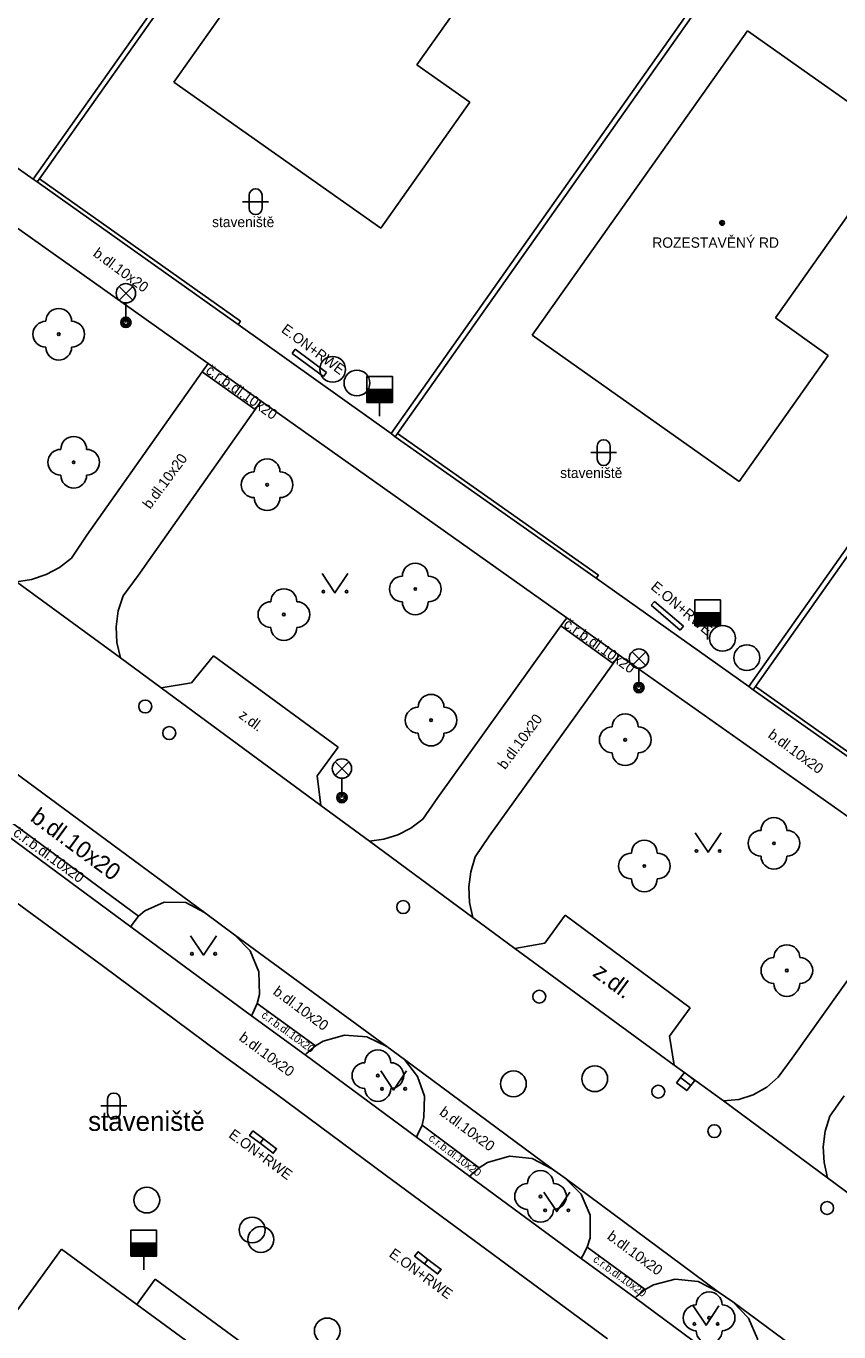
# Model space of a CAD drawing. Extents: x -598233 to -596890, y -1157848 to -1156431.
# Drawn here: x -597559.2 to -597527.7, y -1156801.6 to -1156751 of the extents above; entities that cross this region are included whole.
import ezdxf

# ---------------------------------------------------------------- set-up
doc = ezdxf.new("R2010")
doc.units = 0
for name, color, linetype in [('Level 10', 7, 'Continuous'), ('Level 11', 7, 'Continuous'), ('Level 22', 7, 'Continuous'), ('Level 24', 7, 'Continuous'), ('Level 26', 7, 'Continuous'), ('Level 27', 7, 'Continuous'), ('Level 28', 7, 'Continuous'), ('Level 33', 7, 'Continuous'), ('Level 36', 7, 'Continuous'), ('Level 39', 7, 'Continuous'), ('Level 40', 7, 'Continuous'), ('Level 41', 7, 'Continuous'), ('Level 42', 7, 'Continuous'), ('Level 5', 7, 'Continuous'), ('Level 7', 7, 'Continuous')]:
    doc.layers.add(name, color=color, linetype=linetype)

msp = doc.modelspace()

# ---------------------------------------------------------------- linework, layer by layer
at = {"layer": 'Level 10'}
for points in [[(-597559.52, -1156772.57), (-597555.5, -1156775.52)], [(-597555.5, -1156775.52), (-597553.92, -1156776.68)], [(-597552.75, -1156776.48), (-597551.89, -1156775.44)], [(-597551.89, -1156775.44), (-597547.07, -1156778.98)], [(-597553.92, -1156776.68), (-597552.75, -1156776.48)], [(-597552.24, -1156785.38), (-597561.53, -1156778.54)], [(-597547.07, -1156778.98), (-597547.88, -1156780.09)], [(-597547.88, -1156780.09), (-597547.74, -1156781.23)], [(-597547.74, -1156781.23), (-597545.86, -1156782.62)], [(-597545.86, -1156782.62), (-597541.85, -1156785.58)], [(-597551.08, -1156786.24), (-597552.24, -1156785.38)], [(-597541.85, -1156785.58), (-597540.23, -1156786.77)], [(-597539.06, -1156786.57), (-597538.28, -1156785.49)], [(-597538.28, -1156785.49), (-597533.43, -1156789.07)], [(-597545.18, -1156790.57), (-597551.08, -1156786.24)], [(-597540.23, -1156786.77), (-597539.06, -1156786.57)], [(-597533.43, -1156789.07), (-597534.24, -1156790.17)], [(-597534.24, -1156790.17), (-597534.05, -1156791.3)], [(-597544.5, -1156791.08), (-597545.18, -1156790.57)], [(-597538.77, -1156795.33), (-597544.5, -1156791.08)], [(-597534.05, -1156791.3), (-597532.14, -1156792.68)], [(-597532.14, -1156792.68), (-597528.12, -1156795.66)], [(-597538.28, -1156795.67), (-597538.77, -1156795.33)], [(-597532.35, -1156800.07), (-597538.28, -1156795.67)], [(-597528.12, -1156795.66), (-597526.53, -1156796.83)], [(-597531.78, -1156800.46), (-597532.35, -1156800.07)], [(-597525.92, -1156804.8), (-597531.78, -1156800.46)]]:
    msp.add_lwpolyline(points, dxfattribs=at)
at = {"layer": 'Level 11'}
for points in [[(-597558.88, -1156756.97), (-597544.33, -1156736.38)], [(-597545.02, -1156766.83), (-597530.46, -1156746.19)], [(-597564.84, -1156752.76), (-597558.88, -1156756.97)], [(-597552.1, -1156764.11), (-597563.81, -1156755.81)], [(-597531.16, -1156776.63), (-597516.16, -1156755.4)], [(-597558.63, -1156756.96), (-597550.85, -1156762.48)], [(-597550.94, -1156762.6), (-597545.02, -1156766.83)], [(-597556.8, -1156770.76), (-597552.33, -1156764.44), (-597552.1, -1156764.11)], [(-597552.33, -1156764.44), (-597550.28, -1156765.9)], [(-597552.1, -1156764.11), (-597550.05, -1156765.57)], [(-597550.05, -1156765.57), (-597550.28, -1156765.9), (-597554.81, -1156772.32)], [(-597538.21, -1156773.96), (-597550.05, -1156765.57)], [(-597544.77, -1156766.82), (-597536.98, -1156772.31)], [(-597557.39, -1156771.65), (-597556.8, -1156770.76)], [(-597557.39, -1156771.65), (-597557.86, -1156772.01), (-597558.38, -1156772.29), (-597558.94, -1156772.48), (-597559.52, -1156772.57)], [(-597554.81, -1156772.32), (-597555.4, -1156773.12)], [(-597537.07, -1156772.43), (-597531.16, -1156776.63)], [(-597555.5, -1156775.52), (-597555.64, -1156774.92), (-597555.67, -1156774.31), (-597555.59, -1156773.7), (-597555.4, -1156773.12)], [(-597543.21, -1156780.93), (-597538.44, -1156774.28), (-597538.21, -1156773.96)], [(-597538.21, -1156773.96), (-597536.19, -1156775.41)], [(-597538.44, -1156774.28), (-597536.42, -1156775.73)], [(-597536.19, -1156775.41), (-597536.42, -1156775.73), (-597541.22, -1156782.42)], [(-597524.33, -1156783.78), (-597536.19, -1156775.41)], [(-597547.74, -1156781.23), (-597553.92, -1156776.68)], [(-597530.91, -1156776.62), (-597523.14, -1156782.11)], [(-597561.21, -1156780.8), (-597554.8, -1156785.52)], [(-597543.79, -1156781.77), (-597543.21, -1156780.93)], [(-597555.1, -1156785.93), (-597561.54, -1156781.19)], [(-597543.79, -1156781.77), (-597544.25, -1156782.11), (-597544.75, -1156782.37), (-597545.3, -1156782.54), (-597545.86, -1156782.62)], [(-597541.22, -1156782.42), (-597541.76, -1156783.22)], [(-597556.21, -1156787.44), (-597562.66, -1156782.71)], [(-597541.85, -1156785.58), (-597541.98, -1156784.99), (-597542.01, -1156784.39), (-597541.93, -1156783.8), (-597541.76, -1156783.22)], [(-597529.49, -1156791.03), (-597524.56, -1156784.11), (-597524.33, -1156783.78)], [(-597555.1, -1156785.93), (-597555.05, -1156785.84), (-597554.8, -1156785.52), (-597554.56, -1156785.31), (-597553.8, -1156784.98), (-597552.97, -1156785), (-597552.24, -1156785.38)], [(-597550.42, -1156789.38), (-597555.1, -1156785.93)], [(-597551.08, -1156786.24), (-597550.48, -1156786.87), (-597550.14, -1156787.68), (-597550.12, -1156788.56), (-597550.21, -1156788.91), (-597550.38, -1156789.3), (-597550.42, -1156789.38)], [(-597534.05, -1156791.3), (-597540.23, -1156786.77)], [(-597551.66, -1156790.82), (-597556.21, -1156787.44)], [(-597550.21, -1156788.91), (-597547.95, -1156790.55)], [(-597548.34, -1156790.89), (-597550.42, -1156789.38)], [(-597548.34, -1156790.89), (-597548.28, -1156790.83), (-597547.95, -1156790.55), (-597547.65, -1156790.37), (-597546.82, -1156790.13), (-597545.96, -1156790.2), (-597545.18, -1156790.57)], [(-597549.46, -1156792.42), (-597551.66, -1156790.82)], [(-597548.34, -1156790.89), (-597544.03, -1156794.08)], [(-597544.5, -1156791.08), (-597544, -1156791.73), (-597543.73, -1156792.5), (-597543.75, -1156793.31), (-597543.82, -1156793.62), (-597543.99, -1156794), (-597544.03, -1156794.08)], [(-597530.03, -1156791.76), (-597529.49, -1156791.03)], [(-597530.03, -1156791.76), (-597530.47, -1156792.15), (-597530.99, -1156792.44), (-597531.55, -1156792.62), (-597532.14, -1156792.68)], [(-597545.25, -1156795.54), (-597549.46, -1156792.42)], [(-597527.47, -1156792.48), (-597528.02, -1156793.27)], [(-597528.12, -1156795.66), (-597528.25, -1156795.06), (-597528.28, -1156794.46), (-597528.2, -1156793.85), (-597528.02, -1156793.27)], [(-597543.82, -1156793.62), (-597541.6, -1156795.27)], [(-597544.03, -1156794.08), (-597541.97, -1156795.61)], [(-597541.97, -1156795.61), (-597541.91, -1156795.54), (-597541.6, -1156795.27), (-597541.28, -1156795.06), (-597540.43, -1156794.82), (-597539.55, -1156794.91), (-597538.77, -1156795.33)], [(-597543.08, -1156797.14), (-597545.25, -1156795.54)], [(-597537.65, -1156798.79), (-597541.97, -1156795.61)], [(-597538.28, -1156795.67), (-597537.65, -1156796.29), (-597537.31, -1156797.1), (-597537.31, -1156797.98), (-597537.42, -1156798.35), (-597537.6, -1156798.7), (-597537.65, -1156798.79)], [(-597538.81, -1156800.29), (-597543.08, -1156797.14)], [(-597535.18, -1156799.98), (-597537.42, -1156798.35)], [(-597535.57, -1156800.31), (-597537.65, -1156798.79)], [(-597535.57, -1156800.31), (-597535.5, -1156800.24), (-597535.18, -1156799.98), (-597534.86, -1156799.8), (-597534.01, -1156799.58), (-597533.13, -1156799.67), (-597532.35, -1156800.07)], [(-597536.63, -1156801.89), (-597538.81, -1156800.29)], [(-597531.12, -1156803.6), (-597535.57, -1156800.31)], [(-597531.78, -1156800.46), (-597531.17, -1156801.09), (-597530.83, -1156801.9), (-597530.81, -1156802.78), (-597530.91, -1156803.13), (-597531.09, -1156803.5), (-597531.12, -1156803.6)]]:
    msp.add_lwpolyline(points, dxfattribs=at)
at = {"layer": 'Level 22'}
for centre in [(-597557.89, -1156762.98), (-597557.31, -1156767.94), (-597549.82, -1156768.81), (-597544.08, -1156772.85), (-597549.17, -1156773.84), (-597543.47, -1156777.93), (-597535.95, -1156778.69), (-597530.19, -1156782.7), (-597535.21, -1156783.58), (-597529.69, -1156787.63), (-597545.53, -1156791.7), (-597539.23, -1156796.38), (-597532.7, -1156801.08)]:
    msp.add_circle(centre, 0.05, dxfattribs=at)
for centre, start, end in [((-597557.89, -1156762.48), 0, 180), ((-597558.39, -1156762.98), 90, 270), ((-597557.39, -1156762.98), 270, 90), ((-597557.89, -1156763.48), 180, 0), ((-597557.31, -1156767.44), 0, 180), ((-597557.81, -1156767.94), 90, 270), ((-597556.81, -1156767.94), 270, 90), ((-597549.82, -1156768.31), 0, 180), ((-597557.31, -1156768.44), 180, 0), ((-597550.32, -1156768.81), 90, 270), ((-597549.32, -1156768.81), 270, 90), ((-597549.82, -1156769.31), 180, 0), ((-597544.08, -1156772.35), 0, 180), ((-597544.58, -1156772.85), 90, 270), ((-597543.58, -1156772.85), 270, 90), ((-597549.17, -1156773.34), 0, 180), ((-597549.67, -1156773.84), 90, 270), ((-597548.67, -1156773.84), 270, 90), ((-597544.08, -1156773.35), 180, 0), ((-597549.17, -1156774.34), 180, 0), ((-597543.47, -1156777.43), 0, 180), ((-597543.97, -1156777.93), 90, 270), ((-597542.97, -1156777.93), 270, 90), ((-597535.95, -1156778.19), 0, 180), ((-597543.47, -1156778.43), 180, 0), ((-597536.45, -1156778.69), 90, 270), ((-597535.45, -1156778.69), 270, 90), ((-597535.95, -1156779.19), 180, 0), ((-597530.19, -1156782.2), 0, 180), ((-597535.21, -1156783.08), 0, 180), ((-597530.69, -1156782.7), 90, 270), ((-597529.69, -1156782.7), 270, 90), ((-597535.71, -1156783.58), 90, 270), ((-597534.71, -1156783.58), 270, 90), ((-597530.19, -1156783.2), 180, 0), ((-597535.21, -1156784.08), 180, 0), ((-597529.69, -1156787.13), 0, 180), ((-597530.19, -1156787.63), 90, 270), ((-597529.19, -1156787.63), 270, 90), ((-597529.69, -1156788.13), 180, 0), ((-597545.53, -1156791.2), 0, 180), ((-597546.03, -1156791.7), 90, 270), ((-597545.03, -1156791.7), 270, 90), ((-597545.53, -1156792.2), 180, 0), ((-597539.23, -1156795.88), 0, 180), ((-597539.73, -1156796.38), 90, 270), ((-597538.73, -1156796.38), 270, 90), ((-597539.23, -1156796.88), 180, 0), ((-597532.7, -1156800.58), 0, 180), ((-597533.2, -1156801.08), 90, 270), ((-597532.2, -1156801.08), 270, 90), ((-597532.7, -1156801.58), 180, 0)]:
    msp.add_arc(centre, 0.5, start, end, dxfattribs=at)
at = {"layer": 'Level 24'}
for points in [[(-597550.09, -1156794.32), (-597550.5, -1156794.02), (-597550.37, -1156793.84), (-597549.96, -1156794.15), (-597550.09, -1156794.32)], [(-597549.96, -1156794.15), (-597549.45, -1156794.53), (-597549.58, -1156794.71), (-597550.09, -1156794.32)], [(-597543.72, -1156798.99), (-597544.11, -1156798.69), (-597543.97, -1156798.52), (-597543.59, -1156798.82), (-597543.72, -1156798.99)], [(-597543.59, -1156798.82), (-597543.08, -1156799.21), (-597543.22, -1156799.38), (-597543.72, -1156798.99)]]:
    msp.add_lwpolyline(points, dxfattribs=at)
at = {"layer": 'Level 26'}
for points in [[(-597548.85, -1156763.72), (-597548.73, -1156763.56)], [(-597548.85, -1156763.72), (-597547.64, -1156764.62)], [(-597548.73, -1156763.56), (-597547.52, -1156764.46)], [(-597547.64, -1156764.62), (-597547.52, -1156764.46)], [(-597534.95, -1156773.48), (-597534.82, -1156773.33)], [(-597534.95, -1156773.48), (-597533.82, -1156774.44)], [(-597534.82, -1156773.33), (-597533.69, -1156774.29)], [(-597533.69, -1156774.29), (-597533.82, -1156774.44)]]:
    msp.add_lwpolyline(points, dxfattribs=at)
at = {"layer": 'Level 27'}
msp.add_line((-597533.8079, -1156791.7773), (-597533.4121, -1156792.0827), dxfattribs=at)
msp.add_lwpolyline([(-597533.9607, -1156791.9752), (-597533.5648, -1156792.2807), (-597533.2593, -1156791.8848), (-597533.6552, -1156791.5793)], close=True, dxfattribs=at)
for centre in [(-597547.28, -1156764.34), (-597546.34, -1156764.87), (-597532.18, -1156774.76), (-597531.24, -1156775.51), (-597540.28, -1156792.02), (-597537.13, -1156791.82), (-597554.48, -1156796.52), (-597550.4, -1156797.68), (-597550.06, -1156798.05), (-597547.49, -1156801.59)]:
    msp.add_circle(centre, 0.5, dxfattribs=at)
at = {"layer": 'Level 28'}
for p, q in [((-597545.96, -1156765.12), (-597544.96, -1156765.12)), ((-597545.96, -1156765.17), (-597544.96, -1156765.17)), ((-597545.96, -1156765.22), (-597544.96, -1156765.22)), ((-597545.96, -1156765.27), (-597544.96, -1156765.27)), ((-597545.96, -1156765.32), (-597544.96, -1156765.32)), ((-597545.96, -1156765.37), (-597544.96, -1156765.37)), ((-597545.96, -1156765.42), (-597544.96, -1156765.42)), ((-597545.96, -1156765.47), (-597544.96, -1156765.47)), ((-597545.96, -1156765.52), (-597544.96, -1156765.52)), ((-597545.96, -1156765.57), (-597544.96, -1156765.57)), ((-597545.46, -1156765.62), (-597545.46, -1156766.15)), ((-597533.26, -1156773.77), (-597532.26, -1156773.77)), ((-597533.26, -1156773.82), (-597532.26, -1156773.82)), ((-597533.26, -1156773.87), (-597532.26, -1156773.87)), ((-597533.26, -1156773.92), (-597532.26, -1156773.92)), ((-597533.26, -1156773.97), (-597532.26, -1156773.97)), ((-597533.26, -1156774.02), (-597532.26, -1156774.02)), ((-597533.26, -1156774.07), (-597532.26, -1156774.07)), ((-597533.26, -1156774.12), (-597532.26, -1156774.12)), ((-597533.26, -1156774.17), (-597532.26, -1156774.17)), ((-597533.26, -1156774.22), (-597532.26, -1156774.22)), ((-597532.76, -1156774.27), (-597532.76, -1156774.8)), ((-597555.1, -1156798.19), (-597554.1, -1156798.19)), ((-597555.1, -1156798.24), (-597554.1, -1156798.24)), ((-597555.1, -1156798.29), (-597554.1, -1156798.29)), ((-597555.1, -1156798.34), (-597554.1, -1156798.34)), ((-597555.1, -1156798.39), (-597554.1, -1156798.39)), ((-597555.1, -1156798.44), (-597554.1, -1156798.44)), ((-597555.1, -1156798.49), (-597554.1, -1156798.49)), ((-597555.1, -1156798.54), (-597554.1, -1156798.54)), ((-597555.1, -1156798.59), (-597554.1, -1156798.59)), ((-597555.1, -1156798.64), (-597554.1, -1156798.64)), ((-597554.6, -1156798.69), (-597554.6, -1156799.22))]:
    msp.add_line(p, q, dxfattribs=at)
for points in [[(-597545.96, -1156765.62), (-597544.96, -1156765.62), (-597544.96, -1156764.62), (-597545.96, -1156764.62)], [(-597533.26, -1156774.27), (-597532.26, -1156774.27), (-597532.26, -1156773.27), (-597533.26, -1156773.27)], [(-597555.1, -1156798.69), (-597554.1, -1156798.69), (-597554.1, -1156797.69), (-597555.1, -1156797.69)]]:
    msp.add_lwpolyline(points, close=True, dxfattribs=at)
for centre in [(-597554.54, -1156777.4), (-597553.61, -1156778.43), (-597544.55, -1156785.17), (-597539.28, -1156788.64), (-597534.67, -1156792.32), (-597532.5, -1156793.85), (-597528.13, -1156796.83)]:
    msp.add_circle(centre, 0.25, dxfattribs=at)
at = {"layer": 'Level 33'}
for p, q in [((-597555.555, -1156761.66), (-597555.025, -1156761.13)), ((-597555.555, -1156761.13), (-597555.025, -1156761.66)), ((-597555.29, -1156761.77), (-597555.29, -1156762.52)), ((-597535.685, -1156775.81), (-597535.155, -1156775.28)), ((-597535.685, -1156775.28), (-597535.155, -1156775.81)), ((-597535.42, -1156775.92), (-597535.42, -1156776.67)), ((-597547.185, -1156780.07), (-597546.655, -1156779.54)), ((-597547.185, -1156779.54), (-597546.655, -1156780.07)), ((-597546.92, -1156780.18), (-597546.92, -1156780.93))]:
    msp.add_line(p, q, dxfattribs=at)
for centre, radius in [((-597555.29, -1156761.395), 0.375), ((-597555.29, -1156762.52), 0.2), ((-597555.29, -1156762.52), 0.1445), ((-597555.29, -1156762.52), 0.0876), ((-597535.42, -1156775.545), 0.375), ((-597535.42, -1156776.67), 0.2), ((-597535.42, -1156776.67), 0.1445), ((-597535.42, -1156776.67), 0.0876), ((-597546.92, -1156779.805), 0.375), ((-597546.92, -1156780.93), 0.2), ((-597546.92, -1156780.93), 0.1445), ((-597546.92, -1156780.93), 0.0876)]:
    msp.add_circle(centre, radius, dxfattribs=at)
at = {"layer": 'Level 36'}
for p, q in [((-597550.766, -1156757.846), (-597549.766, -1156757.846)), ((-597550.516, -1156757.596), (-597550.516, -1156758.096)), ((-597550.016, -1156757.596), (-597550.016, -1156758.096)), ((-597537.036, -1156767.316), (-597537.036, -1156767.816)), ((-597536.536, -1156767.316), (-597536.536, -1156767.816)), ((-597537.286, -1156767.566), (-597536.286, -1156767.566)), ((-597556.006, -1156792.626), (-597556.006, -1156793.126)), ((-597555.506, -1156792.626), (-597555.506, -1156793.126)), ((-597556.256, -1156792.876), (-597555.256, -1156792.876))]:
    msp.add_line(p, q, dxfattribs=at)
for points in [[(-597547.69, -1156772.25), (-597547.19, -1156773), (-597546.69, -1156772.25)], [(-597533.24, -1156782.3), (-597532.74, -1156783.05), (-597532.24, -1156782.3)], [(-597552.78, -1156786.28), (-597552.28, -1156787.03), (-597551.78, -1156786.28)], [(-597545.42, -1156791.51), (-597544.92, -1156792.26), (-597544.42, -1156791.51)], [(-597539.1, -1156796.22), (-597538.6, -1156796.97), (-597538.1, -1156796.22)], [(-597533.32, -1156800.62), (-597532.82, -1156801.37), (-597532.32, -1156800.62)]]:
    msp.add_lwpolyline(points, dxfattribs=at)
for centre in [(-597547.6402, -1156772.9498), (-597546.7408, -1156772.9498), (-597533.1902, -1156782.9998), (-597532.2908, -1156782.9998), (-597552.7302, -1156786.9798), (-597551.8308, -1156786.9798), (-597545.3702, -1156792.2098), (-597544.4708, -1156792.2098), (-597539.0502, -1156796.9198), (-597538.1508, -1156796.9198), (-597533.2702, -1156801.3198), (-597532.3708, -1156801.3198)]:
    msp.add_circle(centre, 0.05, dxfattribs=at)
for centre, start, end in [((-597550.2657, -1156757.5963), 0, 180), ((-597550.2657, -1156758.0963), 180, 0), ((-597536.7857, -1156767.3163), 0, 180), ((-597536.7857, -1156767.8163), 180, 0), ((-597555.7557, -1156792.6263), 0, 180), ((-597555.7557, -1156793.1263), 180, 0)]:
    msp.add_arc(centre, 0.25, start, end, dxfattribs=at)
at = {"layer": 'Level 39'}
for radius in [0.09, 0.0398]:
    msp.add_circle((-597532.2, -1156758.67), radius, dxfattribs=at)
at = {"layer": 'Level 5'}
for points in [[(-597545.09, -1156741.42), (-597553.43, -1156753.21)], [(-597544.02, -1156752.54), (-597539.13, -1156745.63)], [(-597531.21, -1156751.23), (-597539.55, -1156763.02)], [(-597525.25, -1156755.44), (-597531.21, -1156751.23)], [(-597541.97, -1156753.99), (-597544.02, -1156752.54)], [(-597553.43, -1156753.21), (-597545.42, -1156758.87)], [(-597545.42, -1156758.87), (-597541.97, -1156753.99)], [(-597530.13, -1156762.35), (-597525.25, -1156755.44)], [(-597528.09, -1156763.8), (-597530.13, -1156762.35)], [(-597539.55, -1156763.02), (-597531.54, -1156768.68)], [(-597531.54, -1156768.68), (-597528.09, -1156763.8)], [(-597557.78, -1156798.42), (-597565.22, -1156808.68)], [(-597531.9, -1156817.44), (-597535.62, -1156814.7), (-597538.27, -1156812.76), (-597541.99, -1156810.02), (-597544.71, -1156808.02), (-597548.43, -1156805.29), (-597551.15, -1156803.29), (-597554.87, -1156800.56), (-597557.78, -1156798.42)], [(-597554.87, -1156800.56), (-597554.15, -1156799.58)], [(-597554.15, -1156799.58), (-597550.43, -1156802.32)]]:
    msp.add_lwpolyline(points, dxfattribs=at)
at = {"layer": 'Level 7'}
for points in [[(-597558.72, -1156757.08), (-597558.63, -1156756.96), (-597544.17, -1156736.5)], [(-597544.86, -1156766.95), (-597544.77, -1156766.82), (-597530.3, -1156746.31)], [(-597531, -1156776.75), (-597530.91, -1156776.62), (-597516, -1156755.52)], [(-597558.88, -1156756.97), (-597558.72, -1156757.08), (-597550.94, -1156762.6)], [(-597550.94, -1156762.6), (-597550.85, -1156762.48)], [(-597545.02, -1156766.83), (-597544.86, -1156766.95), (-597537.07, -1156772.43)], [(-597537.07, -1156772.43), (-597536.98, -1156772.31)], [(-597531.16, -1156776.63), (-597531, -1156776.75), (-597523.23, -1156782.23)]]:
    msp.add_lwpolyline(points, dxfattribs=at)

# ---------------------------------------------------------------- texts
at = {"layer": 'Level 40'}
for s, height, rotation, p in [('b.dl.10x20', 0.4, 323.60354, (-597556.59, -1156759.92)), ('č.r.b.dl.10x20', 0.4, 324.74482, (-597552.23, -1156764.46)), ('b.dl.10x20', 0.4, 53.60354, (-597554.35, -1156769.78)), ('č.r.b.dl.10x20', 0.4, 324.74482, (-597538.37, -1156774.29)), ('z.dl.', 0.4, 323.39452, (-597550.95, -1156777.81)), ('b.dl.10x20', 0.4, 53.60354, (-597540.6, -1156779.87)), ('b.dl.10x20', 0.4, 323.60354, (-597530.45, -1156778.57)), ('b.dl.10x20', 0.65, 323.60354, (-597559.03, -1156781.8)), ('č.r.b.dl.10x20', 0.4, 324, (-597559.69, -1156782.37)), ('z.dl.', 0.65, 323.39452, (-597537.25, -1156787.81)), ('b.dl.10x20', 0.4, 323.65291, (-597549.62, -1156788.52)), ('č.r.b.dl.10x20', 0.3, 324, (-597550.07, -1156789.42)), ('b.dl.10x20', 0.4, 323.60354, (-597550.94, -1156790.3)), ('b.dl.10x20', 0.4, 323.65291, (-597543.18, -1156793.19)), ('č.r.b.dl.10x20', 0.3, 323, (-597543.59, -1156794.18)), ('b.dl.10x20', 0.4, 323.65291, (-597536.68, -1156798)), ('č.r.b.dl.10x20', 0.3, 324, (-597537.22, -1156798.88))]:
    msp.add_text(s, height=height, rotation=rotation, dxfattribs=at).set_placement(p)
at = {"layer": 'Level 41'}
msp.add_text('ROZESTAVĚNÝ RD', height=0.4, dxfattribs=at).set_placement((-597534.9, -1156759.63))
for rotation, p in [(323.60169, (-597549.3, -1156762.87)), (320, (-597534.99, -1156772.82)), (323.60169, (-597551.34, -1156794.06)), (323.60169, (-597545.13, -1156798.68))]:
    msp.add_text('E.ON+RWE', height=0.4, rotation=rotation, dxfattribs=at).set_placement(p)
at = {"layer": 'Level 42'}
for height, p in [(0.4, (-597551.95, -1156758.83)), (0.4, (-597538.47, -1156768.55)), (0.75, (-597556.75, -1156793.84))]:
    msp.add_text('staveniště', height=height, dxfattribs=at).set_placement(p)

doc.saveas('drawing.dxf')
